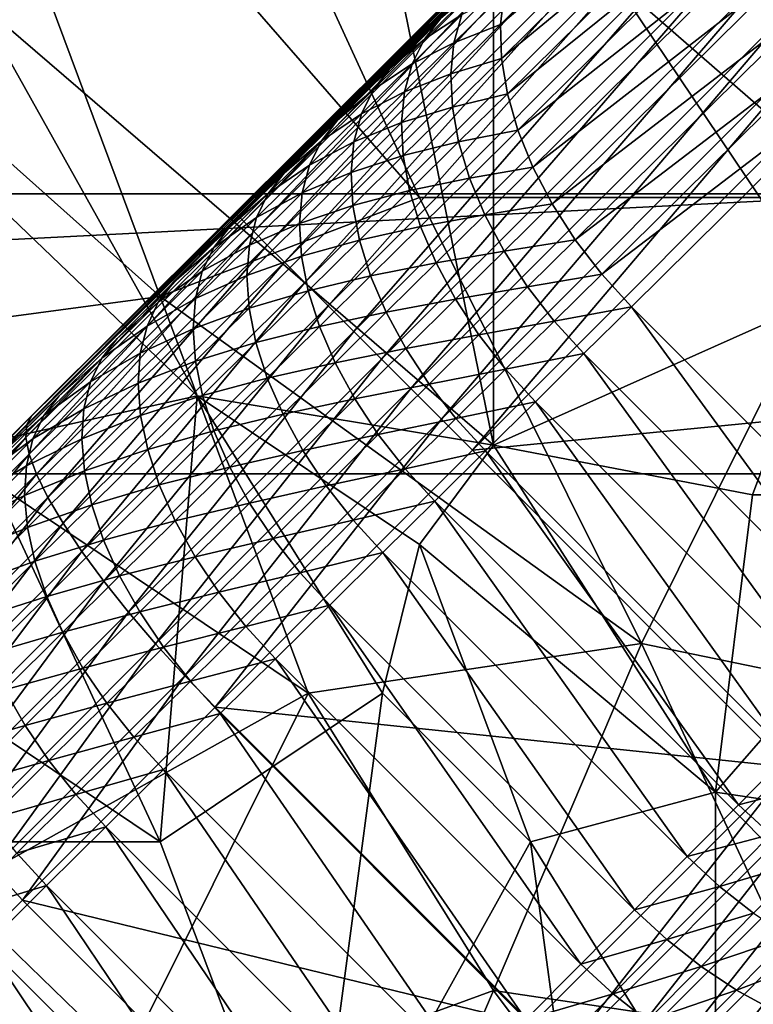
# Model space of a CAD drawing. Extents: x -0.3 to 0.3, y -0.266 to 0.266.
# Tile 293 of 430: x 0.068 to 0.094, y 0.043 to 0.078. Entities that reach past the tile are written whole.
import ezdxf

# ---------------------------------------------------------------- set-up
doc = ezdxf.new("R2010")
doc.units = 0

msp = doc.modelspace()

# ---------------------------------------------------------------- linework, layer by layer
for points in [[(0.062422, 0.058292, 0.651207), (0.098325, 0.094278, 0.707415), (0.153116, 0.149106, 0.661847)], [(0.071184, 0.066945, 0.641935), (0.062422, 0.058292, 0.651207), (0.153116, 0.149106, 0.661847)], [(0.073212, 0.068952, 0.639939), (0.071184, 0.066945, 0.641935), (0.153116, 0.149106, 0.661847)], [(0.0752, 0.070919, 0.637953), (0.073212, 0.068952, 0.639939), (0.153116, 0.149106, 0.661847)], [(0.077147, 0.072845, 0.635977), (0.0752, 0.070919, 0.637953), (0.153116, 0.149106, 0.661847)], [(0.079052, 0.07473, 0.634012), (0.077147, 0.072845, 0.635977), (0.153116, 0.149106, 0.661847)], [(0.080917, 0.076574, 0.63206), (0.079052, 0.07473, 0.634012), (0.153116, 0.149106, 0.661847)], [(0.082743, 0.078379, 0.630117), (0.080917, 0.076574, 0.63206), (0.153116, 0.149106, 0.661847)], [(0.202647, 0.143044, 0.584312), (0.167234, 0.106822, 0.684081), (0.089653, 0.029259, 0.659767)], [(0.202647, 0.143044, 0.584312), (0.089653, 0.029259, 0.659767), (0.10117, 0.040994, 0.639939)], [(0.167234, 0.106822, 0.684081), (0.139125, 0.078735, 0.7044), (0.089653, 0.029259, 0.659767)], [(0.081971, 0.071978, 0.70921), (0.063471, 0.093207, 0.709253), (0.0714, 0.094976, 0.70927)], [(0.097828, 0.071978, 0.709221), (0.0714, 0.094976, 0.70927), (0.088578, 0.091438, 0.709277)], [(0.081971, 0.071978, 0.70921), (0.0714, 0.094976, 0.70927), (0.097828, 0.071978, 0.709221)], [(0.062422, 0.058292, 0.651207), (0.062621, 0.058686, 0.700992), (0.098325, 0.094278, 0.707415)], [(0.062621, 0.058686, 0.700992), (0.068134, 0.064199, 0.708), (0.098325, 0.094278, 0.707415)], [(0.068134, 0.064199, 0.708), (0.089149, 0.085101, 0.708), (0.098325, 0.094278, 0.707415)], [(0.072721, 0.06844, 0.709188), (0.060829, 0.079054, 0.709209), (0.063471, 0.093207, 0.709253)], [(0.072721, 0.06844, 0.709188), (0.063471, 0.093207, 0.709253), (0.081971, 0.071978, 0.70921)], [(0.097828, 0.071978, 0.709221), (0.088578, 0.091438, 0.709277), (0.104435, 0.089669, 0.70931)], [(0.093688, 0.085616, 0.610355), (0.084867, 0.078144, 0.621493), (0.093666, 0.086837, 0.611347)], [(0.093666, 0.086837, 0.611347), (0.084867, 0.078144, 0.621493), (0.084999, 0.079269, 0.622584)], [(0.084614, 0.063133, 0.764154), (0.084614, 0.086131, 0.764053), (0.08065, 0.082592, 0.763671)], [(0.096507, 0.06844, 0.765179), (0.096507, 0.079054, 0.76519), (0.084614, 0.086131, 0.764053)], [(0.096507, 0.06844, 0.765179), (0.084614, 0.086131, 0.764053), (0.084614, 0.063133, 0.764154)], [(0.093688, 0.085616, 0.610355), (0.084905, 0.07694, 0.620483), (0.084867, 0.078144, 0.621493)], [(0.093882, 0.084338, 0.609459), (0.084905, 0.07694, 0.620483), (0.093688, 0.085616, 0.610355)], [(0.068134, 0.064199, 0.708), (0.075436, 0.071388, 0.708), (0.089149, 0.085101, 0.708)], [(0.089149, 0.085101, 0.708), (0.075436, 0.071388, 0.708), (0.075501, 0.071323, 0.709567)], [(0.089149, 0.085101, 0.708), (0.075501, 0.071323, 0.709567), (0.089221, 0.085042, 0.709566)], [(0.089221, 0.085042, 0.709566), (0.075501, 0.071323, 0.709567), (0.075711, 0.071114, 0.711106)], [(0.089221, 0.085042, 0.709566), (0.075711, 0.071114, 0.711106), (0.089436, 0.084839, 0.711106)], [(0.089436, 0.084839, 0.711106), (0.075711, 0.071114, 0.711106), (0.07606, 0.070764, 0.712592)], [(0.089436, 0.084839, 0.711106), (0.07606, 0.070764, 0.712592), (0.089793, 0.084496, 0.712592)], [(0.089793, 0.084496, 0.712592), (0.07606, 0.070764, 0.712592), (0.076545, 0.07028, 0.714)], [(0.089793, 0.084496, 0.712592), (0.076545, 0.07028, 0.714), (0.090283, 0.084018, 0.714)], [(0.093882, 0.084338, 0.609459), (0.085113, 0.075676, 0.61957), (0.084905, 0.07694, 0.620483)], [(0.094245, 0.083025, 0.608672), (0.085113, 0.075676, 0.61957), (0.093882, 0.084338, 0.609459)], [(0.090283, 0.084018, 0.714), (0.076545, 0.07028, 0.714), (0.077155, 0.069669, 0.715305)], [(0.090283, 0.084018, 0.714), (0.077155, 0.069669, 0.715305), (0.090899, 0.083412, 0.715305)], [(0.090899, 0.083412, 0.715305), (0.077155, 0.069669, 0.715305), (0.077881, 0.068943, 0.716485)], [(0.090899, 0.083412, 0.715305), (0.077881, 0.068943, 0.716485), (0.09163, 0.082691, 0.716485)], [(0.094245, 0.083025, 0.608672), (0.085487, 0.074374, 0.61877), (0.085113, 0.075676, 0.61957)], [(0.094771, 0.081699, 0.60801), (0.085487, 0.074374, 0.61877), (0.094245, 0.083025, 0.608672)], [(0.084614, 0.063133, 0.764154), (0.08065, 0.082592, 0.763671), (0.066114, 0.079054, 0.762432)], [(0.09163, 0.082691, 0.716485), (0.077881, 0.068943, 0.716485), (0.078711, 0.068113, 0.71752)], [(0.09163, 0.082691, 0.716485), (0.078711, 0.068113, 0.71752), (0.092464, 0.081866, 0.71752)], [(0.092464, 0.081866, 0.71752), (0.078711, 0.068113, 0.71752), (0.07963, 0.067195, 0.718392)], [(0.092464, 0.081866, 0.71752), (0.07963, 0.067195, 0.718392), (0.093386, 0.080951, 0.718392)], [(0.094771, 0.081699, 0.60801), (0.086022, 0.073056, 0.618097), (0.085487, 0.074374, 0.61877)], [(0.09545, 0.080382, 0.607482), (0.086022, 0.073056, 0.618097), (0.094771, 0.081699, 0.60801)], [(0.093386, 0.080951, 0.718392), (0.07963, 0.067195, 0.718392), (0.080622, 0.066202, 0.719087)], [(0.093386, 0.080951, 0.718392), (0.080622, 0.066202, 0.719087), (0.094381, 0.079961, 0.719087)], [(0.09545, 0.080382, 0.607482), (0.086707, 0.071745, 0.617563), (0.086022, 0.073056, 0.618097)], [(0.096271, 0.079098, 0.607099), (0.086707, 0.071745, 0.617563), (0.09545, 0.080382, 0.607482)], [(0.094381, 0.079961, 0.719087), (0.080622, 0.066202, 0.719087), (0.08167, 0.065154, 0.719591)], [(0.094381, 0.079961, 0.719087), (0.08167, 0.065154, 0.719591), (0.095432, 0.078915, 0.719591)], [(0.072721, 0.06844, 0.709188), (0.059507, 0.066671, 0.709158), (0.060829, 0.079054, 0.709209)], [(0.074043, 0.064902, 0.763315), (0.066114, 0.079054, 0.762432), (0.064793, 0.073747, 0.762442)], [(0.084614, 0.063133, 0.764154), (0.066114, 0.079054, 0.762432), (0.074043, 0.064902, 0.763315)], [(0.083488, 0.078504, 0.625729), (0.082151, 0.077631, 0.628871), (0.083932, 0.079392, 0.626946)], [(0.083932, 0.079392, 0.626946), (0.082151, 0.077631, 0.628871), (0.082743, 0.078379, 0.630117)], [(0.084867, 0.078144, 0.621493), (0.083207, 0.077498, 0.624555), (0.084999, 0.079269, 0.622584)], [(0.084999, 0.079269, 0.622584), (0.083207, 0.077498, 0.624555), (0.083488, 0.078504, 0.625729)], [(0.096271, 0.079098, 0.607099), (0.087532, 0.070464, 0.617175), (0.086707, 0.071745, 0.617563)], [(0.09722, 0.077867, 0.606866), (0.087532, 0.070464, 0.617175), (0.096271, 0.079098, 0.607099)], [(0.095432, 0.078915, 0.719591), (0.08167, 0.065154, 0.719591), (0.082757, 0.064067, 0.719897)], [(0.095432, 0.078915, 0.719591), (0.082757, 0.064067, 0.719897), (0.096521, 0.077829, 0.719897)], [(0.139125, 0.078735, 0.7044), (0.122003, 0.061616, 0.707851), (0.089653, 0.029259, 0.659767)], [(0.082151, 0.077631, 0.628871), (0.080917, 0.076574, 0.63206), (0.082743, 0.078379, 0.630117)], [(0.083207, 0.077498, 0.624555), (0.081715, 0.07675, 0.627647), (0.083488, 0.078504, 0.625729)], [(0.083488, 0.078504, 0.625729), (0.081715, 0.07675, 0.627647), (0.082151, 0.077631, 0.628871)], [(0.084905, 0.07694, 0.620483), (0.083093, 0.076392, 0.623444), (0.084867, 0.078144, 0.621493)], [(0.084867, 0.078144, 0.621493), (0.083093, 0.076392, 0.623444), (0.083207, 0.077498, 0.624555)], [(0.096521, 0.077829, 0.719897), (0.082757, 0.064067, 0.719897), (0.083864, 0.06296, 0.72)], [(0.096521, 0.077829, 0.719897), (0.083864, 0.06296, 0.72), (0.097628, 0.076722, 0.72)], [(0.09722, 0.077867, 0.606866), (0.088481, 0.069234, 0.616942), (0.087532, 0.070464, 0.617175)], [(0.098281, 0.076712, 0.606788), (0.088481, 0.069234, 0.616942), (0.09722, 0.077867, 0.606866)], [(0.081715, 0.07675, 0.627647), (0.080332, 0.075832, 0.630806), (0.082151, 0.077631, 0.628871)], [(0.082151, 0.077631, 0.628871), (0.080332, 0.075832, 0.630806), (0.080917, 0.076574, 0.63206)], [(0.083093, 0.076392, 0.623444), (0.08144, 0.075751, 0.626466), (0.083207, 0.077498, 0.624555)], [(0.083207, 0.077498, 0.624555), (0.08144, 0.075751, 0.626466), (0.081715, 0.07675, 0.627647)], [(0.08144, 0.075751, 0.626466), (0.079902, 0.074958, 0.629575), (0.081715, 0.07675, 0.627647)], [(0.081715, 0.07675, 0.627647), (0.079902, 0.074958, 0.629575), (0.080332, 0.075832, 0.630806)], [(0.084905, 0.07694, 0.620483), (0.083149, 0.075204, 0.622414), (0.083093, 0.076392, 0.623444)], [(0.085113, 0.075676, 0.61957), (0.083149, 0.075204, 0.622414), (0.084905, 0.07694, 0.620483)], [(0.083864, 0.06296, 0.72), (0.10894, 0.06541, 0.72), (0.097628, 0.076722, 0.72)], [(0.098281, 0.076712, 0.606788), (0.089539, 0.068076, 0.616867), (0.088481, 0.069234, 0.616942)], [(0.098281, 0.076712, 0.606788), (0.100294, 0.057321, 0.616867), (0.089539, 0.068076, 0.616867)], [(0.080332, 0.075832, 0.630806), (0.079052, 0.07473, 0.634012), (0.080917, 0.076574, 0.63206)], [(0.083149, 0.075204, 0.622414), (0.081333, 0.074651, 0.625347), (0.083093, 0.076392, 0.623444)], [(0.083093, 0.076392, 0.623444), (0.081333, 0.074651, 0.625347), (0.08144, 0.075751, 0.626466)], [(0.079902, 0.074958, 0.629575), (0.078474, 0.073995, 0.632752), (0.080332, 0.075832, 0.630806)], [(0.080332, 0.075832, 0.630806), (0.078474, 0.073995, 0.632752), (0.079052, 0.07473, 0.634012)], [(0.081333, 0.074651, 0.625347), (0.079634, 0.073965, 0.628387), (0.08144, 0.075751, 0.626466)], [(0.08144, 0.075751, 0.626466), (0.079634, 0.073965, 0.628387), (0.079902, 0.074958, 0.629575)], [(0.085113, 0.075676, 0.61957), (0.083373, 0.073956, 0.621484), (0.083149, 0.075204, 0.622414)], [(0.085487, 0.074374, 0.61877), (0.083373, 0.073956, 0.621484), (0.085113, 0.075676, 0.61957)], [(0.083149, 0.075204, 0.622414), (0.081394, 0.073469, 0.624311), (0.081333, 0.074651, 0.625347)], [(0.083373, 0.073956, 0.621484), (0.081394, 0.073469, 0.624311), (0.083149, 0.075204, 0.622414)], [(0.079634, 0.073965, 0.628387), (0.078051, 0.073127, 0.631514), (0.079902, 0.074958, 0.629575)], [(0.079902, 0.074958, 0.629575), (0.078051, 0.073127, 0.631514), (0.078474, 0.073995, 0.632752)], [(0.078474, 0.073995, 0.632752), (0.077147, 0.072845, 0.635977), (0.079052, 0.07473, 0.634012)], [(0.081394, 0.073469, 0.624311), (0.079533, 0.072871, 0.627262), (0.081333, 0.074651, 0.625347)], [(0.081333, 0.074651, 0.625347), (0.079533, 0.072871, 0.627262), (0.079634, 0.073965, 0.628387)], [(0.085487, 0.074374, 0.61877), (0.083761, 0.072667, 0.620668), (0.083373, 0.073956, 0.621484)], [(0.086022, 0.073056, 0.618097), (0.083761, 0.072667, 0.620668), (0.085487, 0.074374, 0.61877)], [(0.078051, 0.073127, 0.631514), (0.076576, 0.072117, 0.63471), (0.078474, 0.073995, 0.632752)], [(0.078474, 0.073995, 0.632752), (0.076576, 0.072117, 0.63471), (0.077147, 0.072845, 0.635977)], [(0.079533, 0.072871, 0.627262), (0.077789, 0.07214, 0.630319), (0.079634, 0.073965, 0.628387)], [(0.079634, 0.073965, 0.628387), (0.077789, 0.07214, 0.630319), (0.078051, 0.073127, 0.631514)], [(0.083373, 0.073956, 0.621484), (0.081623, 0.072226, 0.623375), (0.081394, 0.073469, 0.624311)], [(0.083761, 0.072667, 0.620668), (0.081623, 0.072226, 0.623375), (0.083373, 0.073956, 0.621484)], [(0.066114, 0.063133, 0.762782), (0.074043, 0.064902, 0.763315), (0.064793, 0.073747, 0.762442)], [(0.081394, 0.073469, 0.624311), (0.0796, 0.071695, 0.62622), (0.079533, 0.072871, 0.627262)], [(0.081623, 0.072226, 0.623375), (0.0796, 0.071695, 0.62622), (0.081394, 0.073469, 0.624311)], [(0.077789, 0.07214, 0.630319), (0.076159, 0.071256, 0.633465), (0.078051, 0.073127, 0.631514)], [(0.078051, 0.073127, 0.631514), (0.076159, 0.071256, 0.633465), (0.076576, 0.072117, 0.63471)], [(0.076576, 0.072117, 0.63471), (0.0752, 0.070919, 0.637953), (0.077147, 0.072845, 0.635977)], [(0.0796, 0.071695, 0.62622), (0.077694, 0.071053, 0.629188), (0.079533, 0.072871, 0.627262)], [(0.079533, 0.072871, 0.627262), (0.077694, 0.071053, 0.629188), (0.077789, 0.07214, 0.630319)], [(0.086022, 0.073056, 0.618097), (0.084307, 0.071361, 0.619982), (0.083761, 0.072667, 0.620668)], [(0.086707, 0.071745, 0.617563), (0.084307, 0.071361, 0.619982), (0.086022, 0.073056, 0.618097)], [(0.083761, 0.072667, 0.620668), (0.082016, 0.070942, 0.622555), (0.081623, 0.072226, 0.623375)], [(0.084307, 0.071361, 0.619982), (0.082016, 0.070942, 0.622555), (0.083761, 0.072667, 0.620668)], [(0.099232, 0.07211, 0.712849), (-0.100768, 0.07211, 0.712849), (-0.095768, 0.06211, 0.712849)], [(0.099232, 0.07211, 0.652849), (-0.095768, 0.06211, 0.652849), (-0.100768, 0.07211, 0.652849)], [(0.099232, 0.07211, 0.712849), (0.099232, 0.07211, 0.652849), (-0.100768, 0.07211, 0.652849)], [(0.099232, 0.07211, 0.712849), (-0.100768, 0.07211, 0.652849), (-0.100768, 0.07211, 0.712849)], [(0.099232, 0.07211, 0.712849), (-0.095768, 0.06211, 0.712849), (0.094232, 0.06211, 0.712849)], [(0.099232, 0.07211, 0.652849), (0.094232, 0.06211, 0.652849), (-0.095768, 0.06211, 0.652849)], [(0.076159, 0.071256, 0.633465), (0.074635, 0.070197, 0.636679), (0.076576, 0.072117, 0.63471)], [(0.076576, 0.072117, 0.63471), (0.074635, 0.070197, 0.636679), (0.0752, 0.070919, 0.637953)], [(0.077694, 0.071053, 0.629188), (0.075904, 0.070276, 0.632263), (0.077789, 0.07214, 0.630319)], [(0.077789, 0.07214, 0.630319), (0.075904, 0.070276, 0.632263), (0.076159, 0.071256, 0.633465)], [(0.081623, 0.072226, 0.623375), (0.079834, 0.070457, 0.625278), (0.0796, 0.071695, 0.62622)], [(0.082016, 0.070942, 0.622555), (0.079834, 0.070457, 0.625278), (0.081623, 0.072226, 0.623375)], [(0.072721, 0.06844, 0.709188), (0.081971, 0.071978, 0.70921), (0.0899, 0.056057, 0.709149)], [(0.0796, 0.071695, 0.62622), (0.077766, 0.069882, 0.62814), (0.077694, 0.071053, 0.629188)], [(0.079834, 0.070457, 0.625278), (0.077766, 0.069882, 0.62814), (0.0796, 0.071695, 0.62622)], [(0.0899, 0.056057, 0.709149), (0.081971, 0.071978, 0.70921), (0.097828, 0.071978, 0.709221)], [(0.086707, 0.071745, 0.617563), (0.085001, 0.07006, 0.619437), (0.084307, 0.071361, 0.619982)], [(0.087532, 0.070464, 0.617175), (0.085001, 0.07006, 0.619437), (0.086707, 0.071745, 0.617563)], [(0.0899, 0.056057, 0.709149), (0.097828, 0.071978, 0.709221), (0.107078, 0.052519, 0.709165)], [(0.067955, 0.063875, 0.709566), (0.075501, 0.071323, 0.709567), (0.075436, 0.071388, 0.708)], [(0.067955, 0.063875, 0.709566), (0.075436, 0.071388, 0.708), (0.068134, 0.064199, 0.708)], [(0.084307, 0.071361, 0.619982), (0.082566, 0.06964, 0.621865), (0.082016, 0.070942, 0.622555)], [(0.085001, 0.07006, 0.619437), (0.082566, 0.06964, 0.621865), (0.084307, 0.071361, 0.619982)], [(0.067924, 0.06341, 0.711106), (0.075711, 0.071114, 0.711106), (0.075501, 0.071323, 0.709567)], [(0.067924, 0.06341, 0.711106), (0.075501, 0.071323, 0.709567), (0.067955, 0.063875, 0.709566)], [(0.068042, 0.062815, 0.712592), (0.075711, 0.071114, 0.711106), (0.067924, 0.06341, 0.711106)], [(0.068042, 0.062815, 0.712592), (0.07606, 0.070764, 0.712592), (0.075711, 0.071114, 0.711106)], [(0.075904, 0.070276, 0.632263), (0.074225, 0.069343, 0.635427), (0.076159, 0.071256, 0.633465)], [(0.076159, 0.071256, 0.633465), (0.074225, 0.069343, 0.635427), (0.074635, 0.070197, 0.636679)], [(0.077766, 0.069882, 0.62814), (0.075814, 0.069194, 0.631126), (0.077694, 0.071053, 0.629188)], [(0.077694, 0.071053, 0.629188), (0.075814, 0.069194, 0.631126), (0.075904, 0.070276, 0.632263)], [(0.068306, 0.062097, 0.714), (0.07606, 0.070764, 0.712592), (0.068042, 0.062815, 0.712592)], [(0.068306, 0.062097, 0.714), (0.076545, 0.07028, 0.714), (0.07606, 0.070764, 0.712592)], [(0.074635, 0.070197, 0.636679), (0.073212, 0.068952, 0.639939), (0.0752, 0.070919, 0.637953)], [(0.082016, 0.070942, 0.622555), (0.080231, 0.069178, 0.624453), (0.079834, 0.070457, 0.625278)], [(0.082566, 0.06964, 0.621865), (0.080231, 0.069178, 0.624453), (0.082016, 0.070942, 0.622555)], [(0.068713, 0.061271, 0.715305), (0.076545, 0.07028, 0.714), (0.068306, 0.062097, 0.714)], [(0.068713, 0.061271, 0.715305), (0.077155, 0.069669, 0.715305), (0.076545, 0.07028, 0.714)], [(0.075814, 0.069194, 0.631126), (0.073976, 0.068369, 0.634219), (0.075904, 0.070276, 0.632263)], [(0.075904, 0.070276, 0.632263), (0.073976, 0.068369, 0.634219), (0.074225, 0.069343, 0.635427)], [(0.079834, 0.070457, 0.625278), (0.078005, 0.068649, 0.627193), (0.077766, 0.069882, 0.62814)], [(0.080231, 0.069178, 0.624453), (0.078005, 0.068649, 0.627193), (0.079834, 0.070457, 0.625278)], [(0.087532, 0.070464, 0.617175), (0.085832, 0.068785, 0.619043), (0.085001, 0.07006, 0.619437)], [(0.088481, 0.069234, 0.616942), (0.085832, 0.068785, 0.619043), (0.087532, 0.070464, 0.617175)], [(0.074225, 0.069343, 0.635427), (0.072654, 0.068237, 0.638659), (0.074635, 0.070197, 0.636679)], [(0.074635, 0.070197, 0.636679), (0.072654, 0.068237, 0.638659), (0.073212, 0.068952, 0.639939)], [(0.085001, 0.07006, 0.619437), (0.083263, 0.068342, 0.621316), (0.082566, 0.06964, 0.621865)], [(0.085832, 0.068785, 0.619043), (0.083263, 0.068342, 0.621316), (0.085001, 0.07006, 0.619437)], [(0.069255, 0.060349, 0.716485), (0.077155, 0.069669, 0.715305), (0.068713, 0.061271, 0.715305)], [(0.069255, 0.060349, 0.716485), (0.077881, 0.068943, 0.716485), (0.077155, 0.069669, 0.715305)], [(0.077766, 0.069882, 0.62814), (0.075893, 0.068029, 0.630072), (0.075814, 0.069194, 0.631126)], [(0.078005, 0.068649, 0.627193), (0.075893, 0.068029, 0.630072), (0.077766, 0.069882, 0.62814)], [(0.082566, 0.06964, 0.621865), (0.080785, 0.067879, 0.623759), (0.080231, 0.069178, 0.624453)], [(0.083263, 0.068342, 0.621316), (0.080785, 0.067879, 0.623759), (0.082566, 0.06964, 0.621865)], [(0.073976, 0.068369, 0.634219), (0.072251, 0.067389, 0.6374), (0.074225, 0.069343, 0.635427)], [(0.074225, 0.069343, 0.635427), (0.072251, 0.067389, 0.6374), (0.072654, 0.068237, 0.638659)], [(0.088481, 0.069234, 0.616942), (0.086786, 0.067559, 0.618805), (0.085832, 0.068785, 0.619043)], [(0.089539, 0.068076, 0.616867), (0.086786, 0.067559, 0.618805), (0.088481, 0.069234, 0.616942)], [(0.069923, 0.059348, 0.71752), (0.077881, 0.068943, 0.716485), (0.069255, 0.060349, 0.716485)], [(0.069923, 0.059348, 0.71752), (0.078711, 0.068113, 0.71752), (0.077881, 0.068943, 0.716485)], [(0.072654, 0.068237, 0.638659), (0.071184, 0.066945, 0.641935), (0.073212, 0.068952, 0.639939)], [(0.075893, 0.068029, 0.630072), (0.073893, 0.067293, 0.633076), (0.075814, 0.069194, 0.631126)], [(0.075814, 0.069194, 0.631126), (0.073893, 0.067293, 0.633076), (0.073976, 0.068369, 0.634219)], [(0.080231, 0.069178, 0.624453), (0.078407, 0.067374, 0.626363), (0.078005, 0.068649, 0.627193)], [(0.080785, 0.067879, 0.623759), (0.078407, 0.067374, 0.626363), (0.080231, 0.069178, 0.624453)], [(0.078005, 0.068649, 0.627193), (0.076137, 0.066801, 0.62912), (0.075893, 0.068029, 0.630072)], [(0.078407, 0.067374, 0.626363), (0.076137, 0.066801, 0.62912), (0.078005, 0.068649, 0.627193)], [(0.085832, 0.068785, 0.619043), (0.084097, 0.067069, 0.620919), (0.083263, 0.068342, 0.621316)], [(0.086786, 0.067559, 0.618805), (0.084097, 0.067069, 0.620919), (0.085832, 0.068785, 0.619043)], [(0.059507, 0.066671, 0.709158), (0.072721, 0.06844, 0.709188), (0.078007, 0.054288, 0.709127)], [(0.072251, 0.067389, 0.6374), (0.070633, 0.066237, 0.640648), (0.072654, 0.068237, 0.638659)], [(0.072654, 0.068237, 0.638659), (0.070633, 0.066237, 0.640648), (0.071184, 0.066945, 0.641935)], [(0.073893, 0.067293, 0.633076), (0.072008, 0.066421, 0.636186), (0.073976, 0.068369, 0.634219)], [(0.073976, 0.068369, 0.634219), (0.072008, 0.066421, 0.636186), (0.072251, 0.067389, 0.6374)], [(0.078007, 0.054288, 0.709127), (0.072721, 0.06844, 0.709188), (0.0899, 0.056057, 0.709149)], [(0.083263, 0.068342, 0.621316), (0.081486, 0.066584, 0.623207), (0.080785, 0.067879, 0.623759)], [(0.084097, 0.067069, 0.620919), (0.081486, 0.066584, 0.623207), (0.083263, 0.068342, 0.621316)], [(0.093864, 0.061364, 0.764952), (0.096507, 0.06844, 0.765179), (0.084614, 0.063133, 0.764154)], [(0.093864, 0.061364, 0.764952), (0.101792, 0.061364, 0.765693), (0.096507, 0.06844, 0.765179)], [(0.070705, 0.058285, 0.718392), (0.078711, 0.068113, 0.71752), (0.069923, 0.059348, 0.71752)], [(0.070705, 0.058285, 0.718392), (0.07963, 0.067195, 0.718392), (0.078711, 0.068113, 0.71752)], [(0.075893, 0.068029, 0.630072), (0.073977, 0.066134, 0.632016), (0.073893, 0.067293, 0.633076)], [(0.076137, 0.066801, 0.62912), (0.073977, 0.066134, 0.632016), (0.075893, 0.068029, 0.630072)], [(0.080785, 0.067879, 0.623759), (0.078965, 0.066079, 0.625665), (0.078407, 0.067374, 0.626363)], [(0.081486, 0.066584, 0.623207), (0.078965, 0.066079, 0.625665), (0.080785, 0.067879, 0.623759)], [(0.089539, 0.068076, 0.616867), (0.087845, 0.066403, 0.618728), (0.086786, 0.067559, 0.618805)], [(0.089539, 0.068076, 0.616867), (0.098621, 0.055627, 0.618728), (0.087845, 0.066403, 0.618728)], [(0.089539, 0.068076, 0.616867), (0.100294, 0.057321, 0.616867), (0.098621, 0.055627, 0.618728)], [(0.086786, 0.067559, 0.618805), (0.085052, 0.065845, 0.620679), (0.084097, 0.067069, 0.620919)], [(0.087845, 0.066403, 0.618728), (0.085052, 0.065845, 0.620679), (0.086786, 0.067559, 0.618805)], [(0.072008, 0.066421, 0.636186), (0.070235, 0.065394, 0.639384), (0.072251, 0.067389, 0.6374)], [(0.072251, 0.067389, 0.6374), (0.070235, 0.065394, 0.639384), (0.070633, 0.066237, 0.640648)], [(0.071589, 0.057178, 0.719087), (0.07963, 0.067195, 0.718392), (0.070705, 0.058285, 0.718392)], [(0.071589, 0.057178, 0.719087), (0.080622, 0.066202, 0.719087), (0.07963, 0.067195, 0.718392)], [(0.073977, 0.066134, 0.632016), (0.071931, 0.065352, 0.635036), (0.073893, 0.067293, 0.633076)], [(0.073893, 0.067293, 0.633076), (0.071931, 0.065352, 0.635036), (0.072008, 0.066421, 0.636186)], [(0.078407, 0.067374, 0.626363), (0.076543, 0.06553, 0.628285), (0.076137, 0.066801, 0.62912)], [(0.078965, 0.066079, 0.625665), (0.076543, 0.06553, 0.628285), (0.078407, 0.067374, 0.626363)], [(0.071184, 0.066945, 0.641935), (0.069114, 0.064896, 0.643943), (0.062422, 0.058292, 0.651207)], [(0.070633, 0.066237, 0.640648), (0.069114, 0.064896, 0.643943), (0.071184, 0.066945, 0.641935)], [(0.076137, 0.066801, 0.62912), (0.074227, 0.064911, 0.631058), (0.073977, 0.066134, 0.632016)], [(0.076543, 0.06553, 0.628285), (0.074227, 0.064911, 0.631058), (0.076137, 0.066801, 0.62912)], [(0.084097, 0.067069, 0.620919), (0.082321, 0.065314, 0.622807), (0.081486, 0.066584, 0.623207)], [(0.085052, 0.065845, 0.620679), (0.082321, 0.065314, 0.622807), (0.084097, 0.067069, 0.620919)], [(0.06215, 0.045443, 0.709025), (0.059507, 0.066671, 0.709158), (0.078007, 0.054288, 0.709127)], [(0.071931, 0.065352, 0.635036), (0.069999, 0.064433, 0.638163), (0.072008, 0.066421, 0.636186)], [(0.072008, 0.066421, 0.636186), (0.069999, 0.064433, 0.638163), (0.070235, 0.065394, 0.639384)], [(0.081486, 0.066584, 0.623207), (0.079668, 0.064787, 0.62511), (0.078965, 0.066079, 0.625665)], [(0.082321, 0.065314, 0.622807), (0.079668, 0.064787, 0.62511), (0.081486, 0.066584, 0.623207)], [(0.070235, 0.065394, 0.639384), (0.068569, 0.064194, 0.64265), (0.070633, 0.066237, 0.640648)], [(0.070633, 0.066237, 0.640648), (0.068569, 0.064194, 0.64265), (0.069114, 0.064896, 0.643943)], [(0.072559, 0.056046, 0.719591), (0.080622, 0.066202, 0.719087), (0.071589, 0.057178, 0.719087)], [(0.073977, 0.066134, 0.632016), (0.07202, 0.064198, 0.633971), (0.071931, 0.065352, 0.635036)], [(0.074227, 0.064911, 0.631058), (0.07202, 0.064198, 0.633971), (0.073977, 0.066134, 0.632016)], [(0.072559, 0.056046, 0.719591), (0.08167, 0.065154, 0.719591), (0.080622, 0.066202, 0.719087)], [(0.078965, 0.066079, 0.625665), (0.077105, 0.064239, 0.627583), (0.076543, 0.06553, 0.628285)], [(0.079668, 0.064787, 0.62511), (0.077105, 0.064239, 0.627583), (0.078965, 0.066079, 0.625665)], [(0.087845, 0.066403, 0.618728), (0.086112, 0.064689, 0.620602), (0.085052, 0.065845, 0.620679)], [(0.087845, 0.066403, 0.618728), (0.096907, 0.053894, 0.620602), (0.086112, 0.064689, 0.620602)], [(0.087845, 0.066403, 0.618728), (0.098621, 0.055627, 0.618728), (0.096907, 0.053894, 0.620602)], [(0.085052, 0.065845, 0.620679), (0.083278, 0.064091, 0.622566), (0.082321, 0.065314, 0.622807)], [(0.086112, 0.064689, 0.620602), (0.083278, 0.064091, 0.622566), (0.085052, 0.065845, 0.620679)], [(0.069999, 0.064433, 0.638163), (0.068178, 0.063358, 0.641379), (0.070235, 0.065394, 0.639384)], [(0.070235, 0.065394, 0.639384), (0.068178, 0.063358, 0.641379), (0.068569, 0.064194, 0.64265)], [(0.07202, 0.064198, 0.633971), (0.069928, 0.063369, 0.637008), (0.071931, 0.065352, 0.635036)], [(0.071931, 0.065352, 0.635036), (0.069928, 0.063369, 0.637008), (0.069999, 0.064433, 0.638163)], [(0.076543, 0.06553, 0.628285), (0.074637, 0.063645, 0.630219), (0.074227, 0.064911, 0.631058)], [(0.077105, 0.064239, 0.627583), (0.074637, 0.063645, 0.630219), (0.076543, 0.06553, 0.628285)], [(0.083864, 0.06296, 0.72), (0.095177, 0.051647, 0.72), (0.10894, 0.06541, 0.72)], [(0.073598, 0.054908, 0.719897), (0.08167, 0.065154, 0.719591), (0.072559, 0.056046, 0.719591)], [(0.073598, 0.054908, 0.719897), (0.082757, 0.064067, 0.719897), (0.08167, 0.065154, 0.719591)], [(0.082321, 0.065314, 0.622807), (0.080506, 0.063519, 0.624708), (0.079668, 0.064787, 0.62511)], [(0.083278, 0.064091, 0.622566), (0.080506, 0.063519, 0.624708), (0.082321, 0.065314, 0.622807)], [(0.069114, 0.064896, 0.643943), (0.066999, 0.062803, 0.645962), (0.062422, 0.058292, 0.651207)], [(0.072721, 0.048981, 0.76348), (0.074043, 0.064902, 0.763315), (0.066114, 0.063133, 0.762782)], [(0.068569, 0.064194, 0.64265), (0.066999, 0.062803, 0.645962), (0.069114, 0.064896, 0.643943)], [(0.074227, 0.064911, 0.631058), (0.072275, 0.06298, 0.633008), (0.07202, 0.064198, 0.633971)], [(0.074637, 0.063645, 0.630219), (0.072275, 0.06298, 0.633008), (0.074227, 0.064911, 0.631058)], [(0.08065, 0.054288, 0.76394), (0.074043, 0.064902, 0.763315), (0.072721, 0.048981, 0.76348)], [(0.081971, 0.059595, 0.763973), (0.084614, 0.063133, 0.764154), (0.074043, 0.064902, 0.763315)], [(0.074043, 0.064902, 0.763315), (0.08065, 0.054288, 0.76394), (0.081971, 0.059595, 0.763973)], [(0.079668, 0.064787, 0.62511), (0.077811, 0.06295, 0.627025), (0.077105, 0.064239, 0.627583)], [(0.080506, 0.063519, 0.624708), (0.077811, 0.06295, 0.627025), (0.079668, 0.064787, 0.62511)], [(0.086112, 0.064689, 0.620602), (0.084338, 0.062936, 0.622488), (0.083278, 0.064091, 0.622566)], [(0.086112, 0.064689, 0.620602), (0.095153, 0.05212, 0.622488), (0.084338, 0.062936, 0.622488)], [(0.086112, 0.064689, 0.620602), (0.096907, 0.053894, 0.620602), (0.095153, 0.05212, 0.622488)], [(0.069928, 0.063369, 0.637008), (0.067948, 0.062403, 0.640153), (0.069999, 0.064433, 0.638163)], [(0.069999, 0.064433, 0.638163), (0.067948, 0.062403, 0.640153), (0.068178, 0.063358, 0.641379)], [(0.062621, 0.058686, 0.700992), (0.065008, 0.061073, 0.705871), (0.068134, 0.064199, 0.708)], [(0.064339, 0.060258, 0.707103), (0.067955, 0.063875, 0.709566), (0.068134, 0.064199, 0.708)], [(0.064339, 0.060258, 0.707103), (0.068134, 0.064199, 0.708), (0.065008, 0.061073, 0.705871)], [(0.068178, 0.063358, 0.641379), (0.066461, 0.062107, 0.644663), (0.068569, 0.064194, 0.64265)], [(0.068569, 0.064194, 0.64265), (0.066461, 0.062107, 0.644663), (0.066999, 0.062803, 0.645962)], [(0.07202, 0.064198, 0.633971), (0.070022, 0.06222, 0.635938), (0.069928, 0.063369, 0.637008)], [(0.072275, 0.06298, 0.633008), (0.070022, 0.06222, 0.635938), (0.07202, 0.064198, 0.633971)], [(0.074689, 0.053784, 0.72), (0.082757, 0.064067, 0.719897), (0.073598, 0.054908, 0.719897)], [(0.077105, 0.064239, 0.627583), (0.075202, 0.062358, 0.629513), (0.074637, 0.063645, 0.630219)], [(0.074689, 0.053784, 0.72), (0.083864, 0.06296, 0.72), (0.082757, 0.064067, 0.719897)], [(0.077811, 0.06295, 0.627025), (0.075202, 0.062358, 0.629513), (0.077105, 0.064239, 0.627583)], [(0.083278, 0.064091, 0.622566), (0.081464, 0.062297, 0.624465), (0.080506, 0.063519, 0.624708)], [(0.084338, 0.062936, 0.622488), (0.081464, 0.062297, 0.624465), (0.083278, 0.064091, 0.622566)], [(0.063826, 0.059312, 0.708314), (0.067924, 0.06341, 0.711106), (0.067955, 0.063875, 0.709566)], [(0.063826, 0.059312, 0.708314), (0.067955, 0.063875, 0.709566), (0.064339, 0.060258, 0.707103)], [(0.074637, 0.063645, 0.630219), (0.07269, 0.061718, 0.632165), (0.072275, 0.06298, 0.633008)], [(0.075202, 0.062358, 0.629513), (0.07269, 0.061718, 0.632165), (0.074637, 0.063645, 0.630219)], [(0.063478, 0.058251, 0.709484), (0.068042, 0.062815, 0.712592), (0.067924, 0.06341, 0.711106)], [(0.063478, 0.058251, 0.709484), (0.067924, 0.06341, 0.711106), (0.063826, 0.059312, 0.708314)], [(0.067948, 0.062403, 0.640153), (0.066077, 0.061278, 0.643386), (0.068178, 0.063358, 0.641379)], [(0.068178, 0.063358, 0.641379), (0.066077, 0.061278, 0.643386), (0.066461, 0.062107, 0.644663)], [(0.070022, 0.06222, 0.635938), (0.067882, 0.061344, 0.638992), (0.069928, 0.063369, 0.637008)], [(0.069928, 0.063369, 0.637008), (0.067882, 0.061344, 0.638992), (0.067948, 0.062403, 0.640153)], [(0.080506, 0.063519, 0.624708), (0.078651, 0.061684, 0.62662), (0.077811, 0.06295, 0.627025)], [(0.081464, 0.062297, 0.624465), (0.078651, 0.061684, 0.62662), (0.080506, 0.063519, 0.624708)], [(0.06215, 0.056057, 0.762707), (0.072721, 0.048981, 0.76348), (0.066114, 0.063133, 0.762782)], [(0.072275, 0.06298, 0.633008), (0.070282, 0.061007, 0.63497), (0.070022, 0.06222, 0.635938)], [(0.07269, 0.061718, 0.632165), (0.070282, 0.061007, 0.63497), (0.072275, 0.06298, 0.633008)], [(0.074689, 0.053784, 0.72), (0.095177, 0.051647, 0.72), (0.083864, 0.06296, 0.72)], [(0.077811, 0.06295, 0.627025), (0.075912, 0.061071, 0.628952), (0.075202, 0.062358, 0.629513)], [(0.078651, 0.061684, 0.62662), (0.075912, 0.061071, 0.628952), (0.077811, 0.06295, 0.627025)], [(0.084338, 0.062936, 0.622488), (0.082525, 0.061142, 0.624387), (0.081464, 0.062297, 0.624465)], [(0.081971, 0.059595, 0.763973), (0.092542, 0.05075, 0.764914), (0.084614, 0.063133, 0.764154)], [(0.084338, 0.062936, 0.622488), (0.09336, 0.050307, 0.624386), (0.082525, 0.061142, 0.624387)], [(0.084338, 0.062936, 0.622488), (0.095153, 0.05212, 0.622488), (0.09336, 0.050307, 0.624386)], [(0.084614, 0.063133, 0.764154), (0.092542, 0.05075, 0.764914), (0.093864, 0.061364, 0.764952)], [(0.063302, 0.057093, 0.710592), (0.068306, 0.062097, 0.714), (0.068042, 0.062815, 0.712592)], [(0.063302, 0.057093, 0.710592), (0.068042, 0.062815, 0.712592), (0.063478, 0.058251, 0.709484)], [(0.067882, 0.061344, 0.638992), (0.065852, 0.060329, 0.642154), (0.067948, 0.062403, 0.640153)], [(0.067948, 0.062403, 0.640153), (0.065852, 0.060329, 0.642154), (0.066077, 0.061278, 0.643386)], [(0.070022, 0.06222, 0.635938), (0.067982, 0.060201, 0.637916), (0.067882, 0.061344, 0.638992)], [(0.070282, 0.061007, 0.63497), (0.067982, 0.060201, 0.637916), (0.070022, 0.06222, 0.635938)], [(0.075202, 0.062358, 0.629513), (0.073259, 0.060434, 0.631455), (0.07269, 0.061718, 0.632165)], [(0.075912, 0.061071, 0.628952), (0.073259, 0.060434, 0.631455), (0.075202, 0.062358, 0.629513)], [(0.081464, 0.062297, 0.624465), (0.07961, 0.060463, 0.626376), (0.078651, 0.061684, 0.62662)], [(0.082525, 0.061142, 0.624387), (0.07961, 0.060463, 0.626376), (0.081464, 0.062297, 0.624465)], [(0.094232, 0.06211, 0.712849), (-0.095768, 0.06211, 0.712849), (-0.095768, 0.06211, 0.652849)], [(0.094232, 0.06211, 0.712849), (-0.095768, 0.06211, 0.652849), (0.094232, 0.06211, 0.652849)], [(0.0633, 0.055858, 0.711619), (0.068713, 0.061271, 0.715305), (0.068306, 0.062097, 0.714)], [(0.0633, 0.055858, 0.711619), (0.068306, 0.062097, 0.714), (0.063302, 0.057093, 0.710592)], [(0.07269, 0.061718, 0.632165), (0.070701, 0.05975, 0.634122), (0.070282, 0.061007, 0.63497)], [(0.073259, 0.060434, 0.631455), (0.070701, 0.05975, 0.634122), (0.07269, 0.061718, 0.632165)], [(0.078651, 0.061684, 0.62662), (0.076754, 0.059807, 0.628545), (0.075912, 0.061071, 0.628952)], [(0.07961, 0.060463, 0.626376), (0.076754, 0.059807, 0.628545), (0.078651, 0.061684, 0.62662)], [(0.122003, 0.061616, 0.707851), (0.093291, 0.032791, 0.705871), (0.089653, 0.029259, 0.659767)], [(0.122003, 0.061616, 0.707851), (0.103606, 0.043218, 0.708), (0.093291, 0.032791, 0.705871)], [(0.063473, 0.054568, 0.712547), (0.068713, 0.061271, 0.715305), (0.0633, 0.055858, 0.711619)], [(0.063473, 0.054568, 0.712547), (0.069255, 0.060349, 0.716485), (0.068713, 0.061271, 0.715305)], [(0.067982, 0.060201, 0.637916), (0.065793, 0.059276, 0.640987), (0.067882, 0.061344, 0.638992)], [(0.067882, 0.061344, 0.638992), (0.065793, 0.059276, 0.640987), (0.065852, 0.060329, 0.642154)], [(0.082525, 0.061142, 0.624387), (0.080671, 0.059309, 0.626297), (0.07961, 0.060463, 0.626376)], [(0.082525, 0.061142, 0.624387), (0.091527, 0.048454, 0.626297), (0.080671, 0.059309, 0.626297)], [(0.082525, 0.061142, 0.624387), (0.09336, 0.050307, 0.624386), (0.091527, 0.048454, 0.626297)], [(0.092542, 0.05075, 0.764914), (0.101792, 0.061364, 0.765693), (0.093864, 0.061364, 0.764952)], [(0.104435, 0.048981, 0.765979), (0.101792, 0.061364, 0.765693), (0.092542, 0.05075, 0.764914)], [(0.070282, 0.061007, 0.63497), (0.068246, 0.058993, 0.636944), (0.067982, 0.060201, 0.637916)], [(0.070701, 0.05975, 0.634122), (0.068246, 0.058993, 0.636944), (0.070282, 0.061007, 0.63497)], [(0.075912, 0.061071, 0.628952), (0.073971, 0.059151, 0.630891), (0.073259, 0.060434, 0.631455)], [(0.076754, 0.059807, 0.628545), (0.073971, 0.059151, 0.630891), (0.075912, 0.061071, 0.628952)], [(0.073259, 0.060434, 0.631455), (0.071273, 0.05847, 0.633409), (0.070701, 0.05975, 0.634122)], [(0.073971, 0.059151, 0.630891), (0.071273, 0.05847, 0.633409), (0.073259, 0.060434, 0.631455)], [(0.07961, 0.060463, 0.626376), (0.077714, 0.058588, 0.6283), (0.076754, 0.059807, 0.628545)], [(0.080671, 0.059309, 0.626297), (0.077714, 0.058588, 0.6283), (0.07961, 0.060463, 0.626376)], [(0.063817, 0.053243, 0.713361), (0.069255, 0.060349, 0.716485), (0.063473, 0.054568, 0.712547)], [(0.063817, 0.053243, 0.713361), (0.069923, 0.059348, 0.71752), (0.069255, 0.060349, 0.716485)], [(0.067982, 0.060201, 0.637916), (0.065898, 0.058138, 0.639906), (0.065793, 0.059276, 0.640987)], [(0.068246, 0.058993, 0.636944), (0.065898, 0.058138, 0.639906), (0.067982, 0.060201, 0.637916)], [(0.070701, 0.05975, 0.634122), (0.06867, 0.05774, 0.636092), (0.068246, 0.058993, 0.636944)], [(0.071273, 0.05847, 0.633409), (0.06867, 0.05774, 0.636092), (0.070701, 0.05975, 0.634122)], [(0.076754, 0.059807, 0.628545), (0.074816, 0.057889, 0.630482), (0.073971, 0.059151, 0.630891)], [(0.077714, 0.058588, 0.6283), (0.074816, 0.057889, 0.630482), (0.076754, 0.059807, 0.628545)], [(0.085935, 0.048981, 0.764405), (0.081971, 0.059595, 0.763973), (0.08065, 0.054288, 0.76394)], [(0.085935, 0.048981, 0.764405), (0.092542, 0.05075, 0.764914), (0.081971, 0.059595, 0.763973)], [(0.064327, 0.051907, 0.714048), (0.069923, 0.059348, 0.71752), (0.063817, 0.053243, 0.713361)], [(0.064327, 0.051907, 0.714048), (0.070705, 0.058285, 0.718392), (0.069923, 0.059348, 0.71752)], [(0.073971, 0.059151, 0.630891), (0.071989, 0.057189, 0.632842), (0.071273, 0.05847, 0.633409)], [(0.074816, 0.057889, 0.630482), (0.071989, 0.057189, 0.632842), (0.073971, 0.059151, 0.630891)], [(0.080671, 0.059309, 0.626297), (0.078776, 0.057434, 0.62822), (0.077714, 0.058588, 0.6283)], [(0.080671, 0.059309, 0.626297), (0.089652, 0.046558, 0.62822), (0.078776, 0.057434, 0.62822)], [(0.080671, 0.059309, 0.626297), (0.091527, 0.048454, 0.626297), (0.089652, 0.046558, 0.62822)], [(0.068246, 0.058993, 0.636944), (0.066167, 0.056935, 0.638929), (0.065898, 0.058138, 0.639906)], [(0.06867, 0.05774, 0.636092), (0.066167, 0.056935, 0.638929), (0.068246, 0.058993, 0.636944)], [(0.071273, 0.05847, 0.633409), (0.069246, 0.056463, 0.635375), (0.06867, 0.05774, 0.636092)], [(0.071989, 0.057189, 0.632842), (0.069246, 0.056463, 0.635375), (0.071273, 0.05847, 0.633409)], [(0.077714, 0.058588, 0.6283), (0.075777, 0.056671, 0.630235), (0.074816, 0.057889, 0.630482)], [(0.078776, 0.057434, 0.62822), (0.075777, 0.056671, 0.630235), (0.077714, 0.058588, 0.6283)], [(0.064993, 0.050582, 0.714594), (0.070705, 0.058285, 0.718392), (0.064327, 0.051907, 0.714048)], [(0.064993, 0.050582, 0.714594), (0.071589, 0.057178, 0.719087), (0.070705, 0.058285, 0.718392)], [(0.06867, 0.05774, 0.636092), (0.066595, 0.055686, 0.638073), (0.066167, 0.056935, 0.638929)], [(0.069246, 0.056463, 0.635375), (0.066595, 0.055686, 0.638073), (0.06867, 0.05774, 0.636092)], [(0.074816, 0.057889, 0.630482), (0.072835, 0.055929, 0.632431), (0.071989, 0.057189, 0.632842)], [(0.075777, 0.056671, 0.630235), (0.072835, 0.055929, 0.632431), (0.074816, 0.057889, 0.630482)], [(0.078776, 0.057434, 0.62822), (0.076839, 0.055518, 0.630155), (0.075777, 0.056671, 0.630235)], [(0.078776, 0.057434, 0.62822), (0.087736, 0.044622, 0.630155), (0.076839, 0.055518, 0.630155)], [(0.078776, 0.057434, 0.62822), (0.089652, 0.046558, 0.62822), (0.087736, 0.044622, 0.630155)], [(0.065805, 0.049292, 0.714991), (0.071589, 0.057178, 0.719087), (0.064993, 0.050582, 0.714594)], [(0.065805, 0.049292, 0.714991), (0.072559, 0.056046, 0.719591), (0.071589, 0.057178, 0.719087)], [(0.071989, 0.057189, 0.632842), (0.069964, 0.055185, 0.634805), (0.069246, 0.056463, 0.635375)], [(0.072835, 0.055929, 0.632431), (0.069964, 0.055185, 0.634805), (0.071989, 0.057189, 0.632842)], [(0.075777, 0.056671, 0.630235), (0.073798, 0.054713, 0.632183), (0.072835, 0.055929, 0.632431)], [(0.076839, 0.055518, 0.630155), (0.073798, 0.054713, 0.632183), (0.075777, 0.056671, 0.630235)], [(0.069246, 0.056463, 0.635375), (0.067175, 0.054413, 0.637352), (0.066595, 0.055686, 0.638073)], [(0.069964, 0.055185, 0.634805), (0.067175, 0.054413, 0.637352), (0.069246, 0.056463, 0.635375)], [(0.063471, 0.048981, 0.762938), (0.072721, 0.048981, 0.76348), (0.06215, 0.056057, 0.762707)], [(0.066748, 0.048059, 0.715232), (0.072559, 0.056046, 0.719591), (0.065805, 0.049292, 0.714991)], [(0.066748, 0.048059, 0.715232), (0.073598, 0.054908, 0.719897), (0.072559, 0.056046, 0.719591)], [(0.072835, 0.055929, 0.632431), (0.070813, 0.053928, 0.634391), (0.069964, 0.055185, 0.634805)], [(0.073798, 0.054713, 0.632183), (0.070813, 0.053928, 0.634391), (0.072835, 0.055929, 0.632431)], [(0.084614, 0.043674, 0.709074), (0.078007, 0.054288, 0.709127), (0.0899, 0.056057, 0.709149)], [(0.084614, 0.043674, 0.709074), (0.0899, 0.056057, 0.709149), (0.096507, 0.041905, 0.7091)], [(0.0899, 0.056057, 0.709149), (0.107078, 0.052519, 0.709165), (0.096507, 0.041905, 0.7091)], [(0.076839, 0.055518, 0.630155), (0.074861, 0.05356, 0.632102), (0.073798, 0.054713, 0.632183)], [(0.076839, 0.055518, 0.630155), (0.085777, 0.042643, 0.632102), (0.074861, 0.05356, 0.632102)], [(0.076839, 0.055518, 0.630155), (0.087736, 0.044622, 0.630155), (0.085777, 0.042643, 0.632102)], [(0.069964, 0.055185, 0.634805), (0.067896, 0.053138, 0.636779), (0.067175, 0.054413, 0.637352)], [(0.070813, 0.053928, 0.634391), (0.067896, 0.053138, 0.636779), (0.069964, 0.055185, 0.634805)], [(0.067807, 0.046903, 0.715313), (0.073598, 0.054908, 0.719897), (0.066748, 0.048059, 0.715232)], [(0.067807, 0.046903, 0.715313), (0.074689, 0.053784, 0.72), (0.073598, 0.054908, 0.719897)], [(0.073798, 0.054713, 0.632183), (0.071777, 0.052713, 0.634142), (0.070813, 0.053928, 0.634391)], [(0.074861, 0.05356, 0.632102), (0.071777, 0.052713, 0.634142), (0.073798, 0.054713, 0.632183)], [(0.070078, 0.038367, 0.709024), (0.06215, 0.045443, 0.709025), (0.078007, 0.054288, 0.709127)], [(0.067896, 0.053138, 0.636779), (0.06506, 0.052319, 0.639341), (0.067175, 0.054413, 0.637352)], [(0.070078, 0.038367, 0.709024), (0.078007, 0.054288, 0.709127), (0.084614, 0.043674, 0.709074)], [(0.078066, 0.034829, 0.764015), (0.08065, 0.054288, 0.76394), (0.072721, 0.048981, 0.76348)], [(0.085935, 0.048981, 0.764405), (0.08065, 0.054288, 0.76394), (0.078066, 0.034829, 0.764015)], [(0.067807, 0.046903, 0.715313), (0.086002, 0.042471, 0.72), (0.074689, 0.053784, 0.72)], [(0.070813, 0.053928, 0.634391), (0.068747, 0.051883, 0.636364), (0.067896, 0.053138, 0.636779)], [(0.071777, 0.052713, 0.634142), (0.068747, 0.051883, 0.636364), (0.070813, 0.053928, 0.634391)], [(0.074689, 0.053784, 0.72), (0.086002, 0.042471, 0.72), (0.095177, 0.051647, 0.72)], [(0.074861, 0.05356, 0.632102), (0.07284, 0.05156, 0.634061), (0.071777, 0.052713, 0.634142)], [(0.074861, 0.05356, 0.632102), (0.083778, 0.040622, 0.634061), (0.07284, 0.05156, 0.634061)], [(0.074861, 0.05356, 0.632102), (0.085777, 0.042643, 0.632102), (0.083778, 0.040622, 0.634061)], [(0.067896, 0.053138, 0.636779), (0.065785, 0.051047, 0.638766), (0.06506, 0.052319, 0.639341)], [(0.068747, 0.051883, 0.636364), (0.065785, 0.051047, 0.638766), (0.067896, 0.053138, 0.636779)], [(0.071777, 0.052713, 0.634142), (0.069712, 0.050669, 0.636114), (0.068747, 0.051883, 0.636364)], [(0.07284, 0.05156, 0.634061), (0.069712, 0.050669, 0.636114), (0.071777, 0.052713, 0.634142)], [(0.096308, 0.05106, 0.622566), (0.09336, 0.050307, 0.624386), (0.095153, 0.05212, 0.622488)], [(0.068747, 0.051883, 0.636364), (0.066637, 0.049794, 0.638349), (0.065785, 0.051047, 0.638766)], [(0.069712, 0.050669, 0.636114), (0.066637, 0.049794, 0.638349), (0.068747, 0.051883, 0.636364)], [(0.07284, 0.05156, 0.634061), (0.070776, 0.049517, 0.636032), (0.069712, 0.050669, 0.636114)], [(0.07284, 0.05156, 0.634061), (0.081734, 0.038558, 0.636032), (0.070776, 0.049517, 0.636032)], [(0.07284, 0.05156, 0.634061), (0.083778, 0.040622, 0.634061), (0.081734, 0.038558, 0.636032)], [(0.087126, 0.04138, 0.719897), (0.095177, 0.051647, 0.72), (0.086002, 0.042471, 0.72)], [(0.087126, 0.04138, 0.719897), (0.096284, 0.05054, 0.719897), (0.095177, 0.051647, 0.72)], [(0.096308, 0.05106, 0.622566), (0.094515, 0.049246, 0.624465), (0.09336, 0.050307, 0.624386)], [(0.069712, 0.050669, 0.636114), (0.067604, 0.048581, 0.638097), (0.066637, 0.049794, 0.638349)], [(0.070776, 0.049517, 0.636032), (0.067604, 0.048581, 0.638097), (0.069712, 0.050669, 0.636114)], [(0.085935, 0.048981, 0.764405), (0.092542, 0.038367, 0.765023), (0.092542, 0.05075, 0.764914)], [(0.103114, 0.040136, 0.765903), (0.104435, 0.048981, 0.765979), (0.092542, 0.05075, 0.764914)], [(0.092542, 0.05075, 0.764914), (0.092542, 0.038367, 0.765023), (0.103114, 0.040136, 0.765903)], [(0.088264, 0.040341, 0.719591), (0.096284, 0.05054, 0.719897), (0.087126, 0.04138, 0.719897)], [(0.088264, 0.040341, 0.719591), (0.097372, 0.049453, 0.719591), (0.096284, 0.05054, 0.719897)], [(0.094515, 0.049246, 0.624465), (0.091527, 0.048454, 0.626297), (0.09336, 0.050307, 0.624386)], [(0.070776, 0.049517, 0.636032), (0.068668, 0.047429, 0.638015), (0.067604, 0.048581, 0.638097)], [(0.070776, 0.049517, 0.636032), (0.079647, 0.03645, 0.638014), (0.068668, 0.047429, 0.638015)], [(0.070776, 0.049517, 0.636032), (0.081734, 0.038558, 0.636032), (0.079647, 0.03645, 0.638014)], [(0.089396, 0.039371, 0.719087), (0.097372, 0.049453, 0.719591), (0.088264, 0.040341, 0.719591)], [(0.089396, 0.039371, 0.719087), (0.09842, 0.048404, 0.719087), (0.097372, 0.049453, 0.719591)], [(0.094515, 0.049246, 0.624465), (0.092681, 0.047392, 0.626376), (0.091527, 0.048454, 0.626297)], [(0.095737, 0.048288, 0.624707), (0.092681, 0.047392, 0.626376), (0.094515, 0.049246, 0.624465)], [(0.058186, 0.029522, 0.763075), (0.068757, 0.03306, 0.763507), (0.063471, 0.048981, 0.762938)], [(0.063471, 0.048981, 0.762938), (0.078066, 0.034829, 0.764015), (0.072721, 0.048981, 0.76348)], [(0.068757, 0.03306, 0.763507), (0.078066, 0.034829, 0.764015), (0.063471, 0.048981, 0.762938)], [(0.078066, 0.034829, 0.764015), (0.088578, 0.029522, 0.764806), (0.085935, 0.048981, 0.764405)], [(0.088578, 0.029522, 0.764806), (0.092542, 0.038367, 0.765023), (0.085935, 0.048981, 0.764405)], [(0.068668, 0.047429, 0.638015), (0.065452, 0.04645, 0.640092), (0.067604, 0.048581, 0.638097)], [(0.090503, 0.038487, 0.718392), (0.09842, 0.048404, 0.719087), (0.089396, 0.039371, 0.719087)], [(0.092681, 0.047392, 0.626376), (0.089652, 0.046558, 0.62822), (0.091527, 0.048454, 0.626297)], [(0.090503, 0.038487, 0.718392), (0.099412, 0.047412, 0.718392), (0.09842, 0.048404, 0.719087)], [(0.095737, 0.048288, 0.624707), (0.093902, 0.046433, 0.62662), (0.092681, 0.047392, 0.626376)], [(0.06322, 0.042315, 0.705938), (0.067807, 0.046903, 0.715313), (0.066748, 0.048059, 0.715232)], [(0.068668, 0.047429, 0.638015), (0.066516, 0.045299, 0.640009), (0.065452, 0.04645, 0.640092)], [(0.068668, 0.047429, 0.638015), (0.077516, 0.034298, 0.640009), (0.066516, 0.045299, 0.640009)], [(0.068668, 0.047429, 0.638015), (0.079647, 0.03645, 0.638014), (0.077516, 0.034298, 0.640009)], [(0.092681, 0.047392, 0.626376), (0.090806, 0.045497, 0.628299), (0.089652, 0.046558, 0.62822)], [(0.091566, 0.037705, 0.71752), (0.099412, 0.047412, 0.718392), (0.090503, 0.038487, 0.718392)], [(0.093902, 0.046433, 0.62662), (0.090806, 0.045497, 0.628299), (0.092681, 0.047392, 0.626376)], [(0.091566, 0.037705, 0.71752), (0.100331, 0.046493, 0.71752), (0.099412, 0.047412, 0.718392)], [(0.06322, 0.042315, 0.705938), (0.07912, 0.03559, 0.715313), (0.067807, 0.046903, 0.715313)], [(0.067807, 0.046903, 0.715313), (0.07912, 0.03559, 0.715313), (0.086002, 0.042471, 0.72)], [(0.090806, 0.045497, 0.628299), (0.087736, 0.044622, 0.630155), (0.089652, 0.046558, 0.62822)], [(0.093902, 0.046433, 0.62662), (0.092025, 0.044536, 0.628545), (0.090806, 0.045497, 0.628299)], [(0.092567, 0.037037, 0.716485), (0.100331, 0.046493, 0.71752), (0.091566, 0.037705, 0.71752)], [(0.095167, 0.045593, 0.627025), (0.092025, 0.044536, 0.628545), (0.093902, 0.046433, 0.62662)], [(0.092567, 0.037037, 0.716485), (0.101161, 0.045664, 0.716485), (0.100331, 0.046493, 0.71752)], [(0.056864, 0.041905, 0.708994), (0.06215, 0.045443, 0.709025), (0.070078, 0.038367, 0.709024)], [(0.090806, 0.045497, 0.628299), (0.088889, 0.043559, 0.630235), (0.087736, 0.044622, 0.630155)], [(0.092025, 0.044536, 0.628545), (0.088889, 0.043559, 0.630235), (0.090806, 0.045497, 0.628299)], [(0.095167, 0.045593, 0.627025), (0.093289, 0.043694, 0.628952), (0.092025, 0.044536, 0.628545)], [(0.093489, 0.036495, 0.715305), (0.101161, 0.045664, 0.716485), (0.092567, 0.037037, 0.716485)], [(0.096457, 0.044887, 0.627583), (0.093289, 0.043694, 0.628952), (0.095167, 0.045593, 0.627025)], [(0.093489, 0.036495, 0.715305), (0.101887, 0.044937, 0.715305), (0.101161, 0.045664, 0.716485)], [(0.066516, 0.045299, 0.640009), (0.075371, 0.032132, 0.641989), (0.064349, 0.043153, 0.641989)], [(0.066516, 0.045299, 0.640009), (0.077516, 0.034298, 0.640009), (0.075371, 0.032132, 0.641989)], [(0.088889, 0.043559, 0.630235), (0.085777, 0.042643, 0.632102), (0.087736, 0.044622, 0.630155)], [(0.096457, 0.044887, 0.627583), (0.094575, 0.042985, 0.629513), (0.093289, 0.043694, 0.628952)], [(0.094315, 0.036088, 0.714), (0.101887, 0.044937, 0.715305), (0.093489, 0.036495, 0.715305)], [(0.092025, 0.044536, 0.628545), (0.090107, 0.042598, 0.630482), (0.088889, 0.043559, 0.630235)], [(0.093289, 0.043694, 0.628952), (0.090107, 0.042598, 0.630482), (0.092025, 0.044536, 0.628545)], [(0.070078, 0.038367, 0.709024), (0.084614, 0.043674, 0.709074), (0.079328, 0.031291, 0.709021)], [(0.079328, 0.031291, 0.709021), (0.084614, 0.043674, 0.709074), (0.093864, 0.031291, 0.709064)], [(0.093864, 0.031291, 0.709064), (0.084614, 0.043674, 0.709074), (0.096507, 0.041905, 0.7091)], [(0.093289, 0.043694, 0.628952), (0.091368, 0.041754, 0.630891), (0.090107, 0.042598, 0.630482)], [(0.094575, 0.042985, 0.629513), (0.091368, 0.041754, 0.630891), (0.093289, 0.043694, 0.628952)], [(0.088889, 0.043559, 0.630235), (0.08693, 0.04158, 0.632182), (0.085777, 0.042643, 0.632102)], [(0.090107, 0.042598, 0.630482), (0.08693, 0.04158, 0.632182), (0.088889, 0.043559, 0.630235)], [(0.103606, 0.043218, 0.708), (0.096417, 0.035917, 0.708), (0.093291, 0.032791, 0.705871)]]:
    msp.add_3dface(points)

doc.saveas('drawing.dxf')
